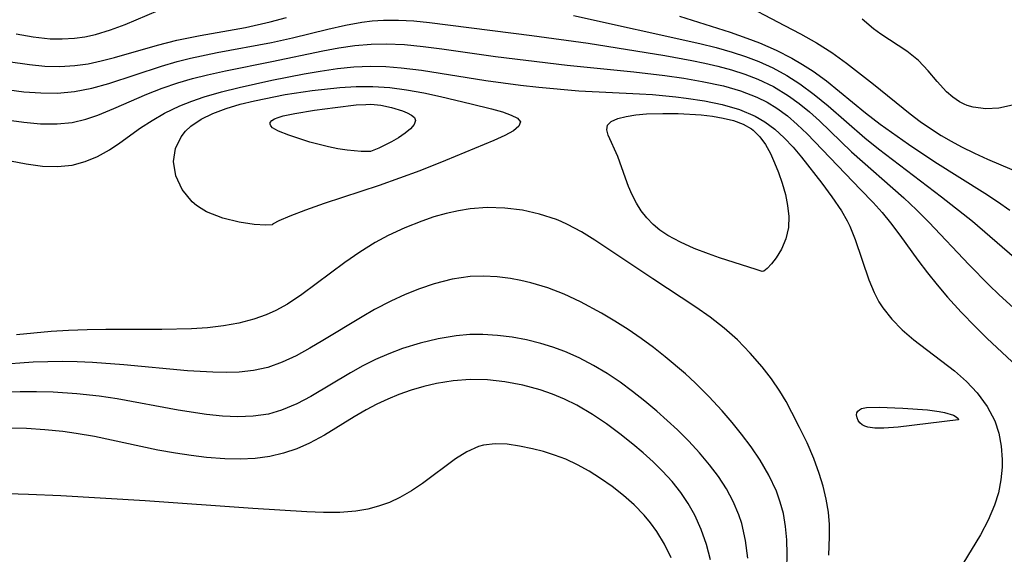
# Model space of a CAD drawing. Header units: metres. Extents: x 1073367 to 1082519, y 1569854 to 1574957.
# Tile 526 of 656: x 1078003 to 1078103, y 1573679 to 1573734. Entities that reach past the tile are written whole.
import ezdxf

# ---------------------------------------------------------------- set-up
doc = ezdxf.new("R2010")
doc.units = ezdxf.units.M
doc.layers.add('CGG_CurvaNivelLidar_v1', color=253, linetype='Continuous', lineweight=30)

msp = doc.modelspace()

# ---------------------------------------------------------------- linework, layer by layer
at = {"layer": 'CGG_CurvaNivelLidar_v1'}
for p, q in [((1078075.9607, 1573735.6264, 70.5), (1078080.7769, 1573733.1245, 70.5)), ((1078013.446, 1573733.2073, 70), (1078017.9323, 1573735.1384, 70)), ((1078028.2376, 1573733.4776, 69.5), (1078029.9226, 1573733.945, 69.5)), ((1078037.6024, 1573733.4682, 69), (1078038.6619, 1573733.5958, 69)), ((1078038.6619, 1573733.5958, 69), (1078039.804, 1573733.6663, 69)), ((1078039.804, 1573733.6663, 69), (1078041.3617, 1573733.6657, 69)), ((1078041.3617, 1573733.6657, 69), (1078042.9296, 1573733.5805, 69)), ((1078042.9296, 1573733.5805, 69), (1078044.5066, 1573733.4363, 69)), ((1078059.2176, 1573734.1315, 69.5), (1078072.1339, 1573731.2846, 69.5)), ((1078070.0479, 1573734.0712, 70), (1078075.2299, 1573732.4276, 70)), ((1078089.8746, 1573732.7888, 71), (1078088.7193, 1573733.7558, 71)), ((1078010.3985, 1573732.2127, 70), (1078011.9348, 1573732.662, 70)), ((1078011.9348, 1573732.662, 70), (1078013.446, 1573733.2073, 70)), ((1078021.0841, 1573732.1078, 69.5), (1078025.7214, 1573732.9311, 69.5)), ((1078025.7214, 1573732.9311, 69.5), (1078028.2376, 1573733.4776, 69.5)), ((1078030.524, 1573731.8555, 69), (1078034.1481, 1573732.7521, 69)), ((1078034.1481, 1573732.7521, 69), (1078035.9456, 1573733.1637, 69)), ((1078035.9456, 1573733.1637, 69), (1078037.6024, 1573733.4682, 69)), ((1078044.5066, 1573733.4363, 69), (1078054.9798, 1573732.1081, 69)), ((1078080.7769, 1573733.1245, 70.5), (1078082.4268, 1573732.2565, 70.5)), ((1078090.6178, 1573732.2444, 71), (1078089.8746, 1573732.7888, 71)), ((1078002.2848, 1573732.2568, 70), (1078004.0312, 1573731.9526, 70)), ((1078004.0312, 1573731.9526, 70), (1078005.7644, 1573731.7721, 70)), ((1078005.7644, 1573731.7721, 70), (1078007.013, 1573731.7418, 70)), ((1078007.013, 1573731.7418, 70), (1078008.2486, 1573731.8149, 70)), ((1078008.2486, 1573731.8149, 70), (1078009.3293, 1573731.9755, 70)), ((1078009.3293, 1573731.9755, 70), (1078010.3985, 1573732.2127, 70)), ((1078016.7491, 1573731.102, 69.5), (1078018.7026, 1573731.6091, 69.5)), ((1078018.7026, 1573731.6091, 69.5), (1078021.0841, 1573732.1078, 69.5)), ((1078028.3697, 1573731.3734, 69), (1078030.524, 1573731.8555, 69)), ((1078054.9798, 1573732.1081, 69), (1078060.7359, 1573731.3077, 69)), ((1078075.2299, 1573732.4276, 70), (1078076.9273, 1573731.8402, 70)), ((1078076.9273, 1573731.8402, 70), (1078078.2355, 1573731.3381, 70)), ((1078082.4268, 1573732.2565, 70.5), (1078084.0449, 1573731.3507, 70.5)), ((1078093.2615, 1573730.4822, 71), (1078090.6178, 1573732.2444, 71)), ((1078012.3298, 1573729.844, 69.5), (1078016.7491, 1573731.102, 69.5)), ((1078022.8227, 1573730.3477, 69), (1078028.3697, 1573731.3734, 69)), ((1078033.6122, 1573730.5284, 68.5), (1078035.246, 1573730.8372, 68.5)), ((1078035.246, 1573730.8372, 68.5), (1078036.8812, 1573731.0811, 68.5)), ((1078036.8812, 1573731.0811, 68.5), (1078038.5533, 1573731.227, 68.5)), ((1078038.5533, 1573731.227, 68.5), (1078040.0861, 1573731.2501, 68.5)), ((1078040.0861, 1573731.2501, 68.5), (1078041.973, 1573731.1626, 68.5)), ((1078041.973, 1573731.1626, 68.5), (1078043.8672, 1573730.9835, 68.5)), ((1078043.8672, 1573730.9835, 68.5), (1078045.7674, 1573730.7427, 68.5)), ((1078045.7674, 1573730.7427, 68.5), (1078051.2612, 1573729.9618, 68.5)), ((1078060.7359, 1573731.3077, 69), (1078068.5673, 1573730.0414, 69)), ((1078072.1339, 1573731.2846, 69.5), (1078073.8012, 1573730.8605, 69.5)), ((1078073.8012, 1573730.8605, 69.5), (1078075.4448, 1573730.3923, 69.5)), ((1078078.2355, 1573731.3381, 70), (1078079.91, 1573730.5993, 70)), ((1078079.91, 1573730.5993, 70), (1078081.5336, 1573729.7731, 70)), ((1078084.0449, 1573731.3507, 70.5), (1078085.6085, 1573730.3733, 70.5)), ((1078010.9922, 1573729.501, 69.5), (1078012.3298, 1573729.844, 69.5)), ((1078018.7438, 1573729.4449, 69), (1078020.1071, 1573729.7883, 69)), ((1078020.1071, 1573729.7883, 69), (1078022.8227, 1573730.3477, 69)), ((1078028.3978, 1573729.4421, 68.5), (1078033.6122, 1573730.5284, 68.5)), ((1078051.2612, 1573729.9618, 68.5), (1078054.352, 1573729.5702, 68.5)), ((1078054.352, 1573729.5702, 68.5), (1078058.5774, 1573729.0833, 68.5)), ((1078068.5673, 1573730.0414, 69), (1078071.298, 1573729.55, 69)), ((1078071.298, 1573729.55, 69), (1078072.6465, 1573729.271, 69)), ((1078075.4448, 1573730.3923, 69.5), (1078076.8103, 1573729.9494, 69.5)), ((1078076.8103, 1573729.9494, 69.5), (1078078.1453, 1573729.4451, 69.5)), ((1078081.5336, 1573729.7731, 70), (1078082.6327, 1573729.1463, 70)), ((1078085.6085, 1573730.3733, 70.5), (1078087.1266, 1573729.285, 70.5)), ((1078094.4503, 1573729.541, 71), (1078093.2615, 1573730.4822, 71)), ((1078095.4584, 1573728.4901, 71), (1078094.4503, 1573729.541, 71)), ((1078001.4791, 1573729.4316, 69.5), (1078003.6631, 1573729.1214, 69.5)), ((1078003.6631, 1573729.1214, 69.5), (1078005.2225, 1573728.9825, 69.5)), ((1078005.2225, 1573728.9825, 69.5), (1078006.7714, 1573728.9405, 69.5)), ((1078006.7714, 1573728.9405, 69.5), (1078008.3066, 1573729.0231, 69.5)), ((1078008.3066, 1573729.0231, 69.5), (1078009.6531, 1573729.2171, 69.5)), ((1078009.6531, 1573729.2171, 69.5), (1078010.9922, 1573729.501, 69.5)), ((1078011.7662, 1573727.1896, 69), (1078017.1459, 1573728.9765, 69)), ((1078017.1459, 1573728.9765, 69), (1078018.7438, 1573729.4449, 69)), ((1078023.6864, 1573728.5027, 68.5), (1078028.3978, 1573729.4421, 68.5)), ((1078033.3654, 1573728.4535, 68), (1078035.1152, 1573728.7107, 68)), ((1078035.1152, 1573728.7107, 68), (1078036.798, 1573728.8897, 68)), ((1078036.798, 1573728.8897, 68), (1078038.4819, 1573728.97, 68)), ((1078038.4819, 1573728.97, 68), (1078040.0474, 1573728.9344, 68)), ((1078040.0474, 1573728.9344, 68), (1078041.6151, 1573728.8102, 68)), ((1078041.6151, 1573728.8102, 68), (1078043.7056, 1573728.5479, 68)), ((1078043.7056, 1573728.5479, 68), (1078050.2803, 1573727.4919, 68)), ((1078058.5774, 1573729.0833, 68.5), (1078065.3963, 1573728.3709, 68.5)), ((1078072.6465, 1573729.271, 69), (1078073.9851, 1573728.9586, 69)), ((1078073.9851, 1573728.9586, 69), (1078075.3791, 1573728.5856, 69)), ((1078075.3791, 1573728.5856, 69), (1078076.7433, 1573728.1545, 69)), ((1078078.1453, 1573729.4451, 69.5), (1078079.6011, 1573728.7846, 69.5)), ((1078079.6011, 1573728.7846, 69.5), (1078081.0051, 1573728.0263, 69.5)), ((1078082.6327, 1573729.1463, 70), (1078083.6972, 1573728.469, 70)), ((1078087.1266, 1573729.285, 70.5), (1078089.8802, 1573727.1394, 70.5)), ((1078018.8048, 1573727.2602, 68.5), (1078020.3179, 1573727.7053, 68.5)), ((1078020.3179, 1573727.7053, 68.5), (1078021.855, 1573728.095, 68.5)), ((1078021.855, 1573728.095, 68.5), (1078023.6864, 1573728.5027, 68.5)), ((1078025.0673, 1573726.8031, 68), (1078028.427, 1573727.5316, 68)), ((1078028.427, 1573727.5316, 68), (1078031.718, 1573728.1697, 68)), ((1078031.718, 1573728.1697, 68), (1078033.3654, 1573728.4535, 68)), ((1078065.3963, 1573728.3709, 68.5), (1078068.5662, 1573728.0033, 68.5)), ((1078068.5662, 1573728.0033, 68.5), (1078070.4878, 1573727.7329, 68.5)), ((1078070.4878, 1573727.7329, 68.5), (1078072.3825, 1573727.4129, 68.5)), ((1078076.7433, 1573728.1545, 69), (1078078.0689, 1573727.6464, 69)), ((1078078.0689, 1573727.6464, 69), (1078079.6677, 1573726.8737, 69)), ((1078081.0051, 1573728.0263, 69.5), (1078082.3524, 1573727.1726, 69.5)), ((1078083.6972, 1573728.469, 70), (1078085.0709, 1573727.4681, 70)), ((1078096.3843, 1573727.3898, 71), (1078095.4584, 1573728.4901, 71)), ((1078001.3448, 1573726.567, 69), (1078003.0874, 1573726.3573, 69)), ((1078008.2546, 1573726.3642, 69), (1078010.019, 1573726.7029, 69)), ((1078010.019, 1573726.7029, 69), (1078011.7662, 1573727.1896, 69)), ((1078015.6491, 1573726.0951, 68.5), (1078017.2094, 1573726.7075, 68.5)), ((1078017.2094, 1573726.7075, 68.5), (1078018.8048, 1573727.2602, 68.5)), ((1078023.2683, 1573726.3421, 68), (1078025.0673, 1573726.8031, 68)), ((1078032.5399, 1573726.4791, 67.5), (1078035.348, 1573726.7795, 67.5)), ((1078035.348, 1573726.7795, 67.5), (1078037.0442, 1573726.8867, 67.5)), ((1078037.0442, 1573726.8867, 67.5), (1078038.7353, 1573726.9013, 67.5)), ((1078038.7353, 1573726.9013, 67.5), (1078040.4659, 1573726.7878, 67.5)), ((1078040.4659, 1573726.7878, 67.5), (1078042.1821, 1573726.5642, 67.5)), ((1078042.1821, 1573726.5642, 67.5), (1078043.9302, 1573726.2484, 67.5)), ((1078050.2803, 1573727.4919, 68), (1078053.8287, 1573727.0182, 68)), ((1078053.8287, 1573727.0182, 68), (1078055.6986, 1573726.8074, 68)), ((1078055.6986, 1573726.8074, 68), (1078059.7774, 1573726.4526, 68)), ((1078072.3825, 1573727.4129, 68.5), (1078074.5382, 1573726.9514, 68.5)), ((1078074.5382, 1573726.9514, 68.5), (1078076.2839, 1573726.4496, 68.5)), ((1078079.6677, 1573726.8737, 69), (1078081.1817, 1573725.9524, 69)), ((1078082.3524, 1573727.1726, 69.5), (1078083.824, 1573726.0827, 69.5)), ((1078085.0709, 1573727.4681, 70), (1078089.045, 1573724.1982, 70)), ((1078089.8802, 1573727.1394, 70.5), (1078093.627, 1573724.0847, 70.5)), ((1078097.3373, 1573726.3481, 71), (1078096.3843, 1573727.3898, 71)), ((1078003.0874, 1573726.3573, 69), (1078004.8185, 1573726.2345, 69)), ((1078004.8185, 1573726.2345, 69), (1078006.5335, 1573726.2239, 69)), ((1078006.5335, 1573726.2239, 69), (1078008.2546, 1573726.3642, 69)), ((1078012.2725, 1573724.6463, 68.5), (1078015.6491, 1573726.0951, 68.5)), ((1078020.2509, 1573725.3887, 68), (1078021.5047, 1573725.8182, 68)), ((1078021.5047, 1573725.8182, 68), (1078023.2683, 1573726.3421, 68)), ((1078026.6487, 1573725.4374, 67.5), (1078029.7899, 1573726.0594, 67.5)), ((1078029.7899, 1573726.0594, 67.5), (1078032.5399, 1573726.4791, 67.5)), ((1078043.9302, 1573726.2484, 67.5), (1078045.6439, 1573725.8798, 67.5)), ((1078045.6439, 1573725.8798, 67.5), (1078048.78, 1573725.1318, 67.5)), ((1078059.7774, 1573726.4526, 68), (1078065.978, 1573726.1422, 68)), ((1078065.978, 1573726.1422, 68), (1078067.2986, 1573726.056, 68)), ((1078067.2986, 1573726.056, 68), (1078069.6754, 1573725.84, 68)), ((1078069.6754, 1573725.84, 68), (1078070.7306, 1573725.7149, 68)), ((1078070.7306, 1573725.7149, 68), (1078072.6052, 1573725.4362, 68)), ((1078076.2839, 1573726.4496, 68.5), (1078077.9538, 1573725.8017, 68.5)), ((1078077.9538, 1573725.8017, 68.5), (1078078.9952, 1573725.2788, 68.5)), ((1078081.1817, 1573725.9524, 69), (1078082.2765, 1573725.1527, 69)), ((1078083.824, 1573726.0827, 69.5), (1078085.2413, 1573724.9086, 69.5)), ((1078097.9627, 1573725.7998, 71), (1078097.3373, 1573726.3481, 71)), ((1078098.6437, 1573725.3356, 71), (1078097.9627, 1573725.7998, 71)), ((1078010.6299, 1573723.9776, 68.5), (1078012.2725, 1573724.6463, 68.5)), ((1078017.4526, 1573724.1511, 68), (1078019.0301, 1573724.9051, 68)), ((1078019.0301, 1573724.9051, 68), (1078020.2509, 1573725.3887, 68)), ((1078022.4021, 1573724.1442, 67.5), (1078023.7391, 1573724.6419, 67.5)), ((1078023.7391, 1573724.6419, 67.5), (1078025.1628, 1573725.0683, 67.5)), ((1078025.1628, 1573725.0683, 67.5), (1078026.6487, 1573725.4374, 67.5)), ((1078032.7844, 1573724.468, 67), (1078034.8982, 1573724.7605, 67)), ((1078034.8982, 1573724.7605, 67), (1078037.0111, 1573725.0005, 67)), ((1078037.0111, 1573725.0005, 67), (1078038.0307, 1573725.0679, 67)), ((1078038.0307, 1573725.0679, 67), (1078038.5341, 1573725.0703, 67)), ((1078038.5341, 1573725.0703, 67), (1078039.5499, 1573724.9826, 67)), ((1078039.5499, 1573724.9826, 67), (1078040.6488, 1573724.7607, 67)), ((1078040.6488, 1573724.7607, 67), (1078041.7648, 1573724.4036, 67)), ((1078048.78, 1573725.1318, 67.5), (1078050.8659, 1573724.6073, 67.5)), ((1078050.8659, 1573724.6073, 67.5), (1078051.9632, 1573724.2944, 67.5)), ((1078072.6052, 1573725.4362, 68), (1078074.4245, 1573725.0628, 68)), ((1078074.4245, 1573725.0628, 68), (1078076.1649, 1573724.5532, 68)), ((1078076.1649, 1573724.5532, 68), (1078077.7767, 1573723.8659, 68)), ((1078078.9952, 1573725.2788, 68.5), (1078079.9895, 1573724.6756, 68.5)), ((1078079.9895, 1573724.6756, 68.5), (1078081.0674, 1573723.89, 68.5)), ((1078082.2765, 1573725.1527, 69), (1078083.3267, 1573724.2858, 69)), ((1078085.2413, 1573724.9086, 69.5), (1078088.9833, 1573721.6507, 69.5)), ((1078099.1276, 1573725.0858, 71), (1078098.6437, 1573725.3356, 71)), ((1078099.4383, 1573724.9569, 71), (1078099.1276, 1573725.0858, 71)), ((1078100.0384, 1573724.7706, 71), (1078099.4383, 1573724.9569, 71)), ((1078101.3274, 1573724.6003, 71), (1078100.0384, 1573724.7706, 71)), ((1078102.678, 1573724.6779, 71), (1078101.3274, 1573724.6003, 71)), ((1078104.0517, 1573724.9772, 71), (1078102.678, 1573724.6779, 71)), ((1078008.029, 1573723.2198, 68.5), (1078009.4145, 1573723.5537, 68.5)), ((1078009.4145, 1573723.5537, 68.5), (1078010.6299, 1573723.9776, 68.5)), ((1078016.1915, 1573723.4337, 68), (1078017.4526, 1573724.1511, 68)), ((1078020.1322, 1573722.8464, 67.5), (1078021.1849, 1573723.555, 67.5)), ((1078021.1849, 1573723.555, 67.5), (1078022.4021, 1573724.1442, 67.5)), ((1078028.4112, 1573723.4217, 67), (1078028.696, 1573723.59, 67)), ((1078028.696, 1573723.59, 67), (1078029.0469, 1573723.7295, 67)), ((1078029.0469, 1573723.7295, 67), (1078029.5578, 1573723.8806, 67)), ((1078029.5578, 1573723.8806, 67), (1078030.7589, 1573724.139, 67)), ((1078030.7589, 1573724.139, 67), (1078032.7844, 1573724.468, 67)), ((1078041.7648, 1573724.4036, 67), (1078042.2511, 1573724.1925, 67)), ((1078042.2511, 1573724.1925, 67), (1078042.6632, 1573723.9621, 67)), ((1078042.6632, 1573723.9621, 67), (1078042.9719, 1573723.7116, 67)), ((1078042.9719, 1573723.7116, 67), (1078043.1025, 1573723.4146, 67)), ((1078051.9632, 1573724.2944, 67.5), (1078052.8682, 1573723.976, 67.5)), ((1078052.8682, 1573723.976, 67.5), (1078053.5131, 1573723.6427, 67.5)), ((1078053.5131, 1573723.6427, 67.5), (1078053.8112, 1573723.2831, 67.5)), ((1078063.089, 1573723.327, 67.5), (1078063.7491, 1573723.6165, 67.5)), ((1078063.7491, 1573723.6165, 67.5), (1078064.6043, 1573723.8295, 67.5)), ((1078064.6043, 1573723.8295, 67.5), (1078065.5988, 1573723.9823, 67.5)), ((1078065.5988, 1573723.9823, 67.5), (1078066.6905, 1573724.0842, 67.5)), ((1078066.6905, 1573724.0842, 67.5), (1078068.3485, 1573724.1468, 67.5)), ((1078068.3485, 1573724.1468, 67.5), (1078069.9277, 1573724.1273, 67.5)), ((1078069.9277, 1573724.1273, 67.5), (1078072.2657, 1573723.9847, 67.5)), ((1078072.2657, 1573723.9847, 67.5), (1078073.4121, 1573723.8538, 67.5)), ((1078073.4121, 1573723.8538, 67.5), (1078074.5227, 1573723.6688, 67.5)), ((1078074.5227, 1573723.6688, 67.5), (1078075.5782, 1573723.4115, 67.5)), ((1078077.7767, 1573723.8659, 68), (1078078.7573, 1573723.2943, 68)), ((1078081.0674, 1573723.89, 68.5), (1078082.0879, 1573723.02, 68.5)), ((1078083.3267, 1573724.2858, 69), (1078084.3424, 1573723.3688, 69)), ((1078089.045, 1573724.1982, 70), (1078090.5378, 1573723.0457, 70)), ((1078093.627, 1573724.0847, 70.5), (1078094.6509, 1573723.3202, 70.5)), ((1078001.3268, 1573723.4841, 68.5), (1078003.0789, 1573723.236, 68.5)), ((1078003.0789, 1573723.236, 68.5), (1078004.8012, 1573723.0802, 68.5)), ((1078004.8012, 1573723.0802, 68.5), (1078006.4868, 1573723.0618, 68.5)), ((1078006.4868, 1573723.0618, 68.5), (1078008.029, 1573723.2198, 68.5)), ((1078012.8875, 1573721.1392, 68), (1078014.9914, 1573722.6549, 68)), ((1078014.9914, 1573722.6549, 68), (1078016.1915, 1573723.4337, 68)), ((1078019.5848, 1573722.3284, 67.5), (1078020.1322, 1573722.8464, 67.5)), ((1078028.2312, 1573723.0457, 67), (1078028.2499, 1573723.2293, 67)), ((1078028.3158, 1573722.8563, 67), (1078028.2312, 1573723.0457, 67)), ((1078028.2499, 1573723.2293, 67), (1078028.4112, 1573723.4217, 67)), ((1078028.4804, 1573722.684, 67), (1078028.3158, 1573722.8563, 67)), ((1078028.7141, 1573722.5229, 67), (1078028.4804, 1573722.684, 67)), ((1078029.0966, 1573722.3337, 67), (1078028.7141, 1573722.5229, 67)), ((1078042.5803, 1573722.5805, 67), (1078042.019, 1573722.1146, 67)), ((1078042.9638, 1573723.0231, 67), (1078042.5803, 1573722.5805, 67)), ((1078043.1025, 1573723.4146, 67), (1078042.9638, 1573723.0231, 67)), ((1078053.6591, 1573722.8485, 67.5), (1078053.0885, 1573722.379, 67.5)), ((1078053.8112, 1573723.2831, 67.5), (1078053.6591, 1573722.8485, 67.5)), ((1078062.6267, 1573722.4702, 67.5), (1078062.6978, 1573722.9366, 67.5)), ((1078062.6978, 1573722.9366, 67.5), (1078063.089, 1573723.327, 67.5)), ((1078075.5782, 1573723.4115, 67.5), (1078076.5542, 1573723.0556, 67.5)), ((1078076.5542, 1573723.0556, 67.5), (1078077.4192, 1573722.5651, 67.5)), ((1078077.4192, 1573722.5651, 67.5), (1078077.5827, 1573722.4412, 67.5)), ((1078078.7573, 1573723.2943, 68), (1078079.7983, 1573722.5209, 68)), ((1078079.7983, 1573722.5209, 68), (1078080.7548, 1573721.6447, 68)), ((1078082.0879, 1573723.02, 68.5), (1078083.095, 1573722.0515, 68.5)), ((1078084.3424, 1573723.3688, 69), (1078087.625, 1573720.2314, 69)), ((1078090.5378, 1573723.0457, 70), (1078093.4353, 1573720.9907, 70)), ((1078094.6509, 1573723.3202, 70.5), (1078095.7057, 1573722.5924, 70.5)), ((1078095.7057, 1573722.5924, 70.5), (1078096.7876, 1573721.9011, 70.5)), ((1078018.5782, 1573720.5692, 67.5), (1078019.1406, 1573721.7521, 67.5)), ((1078019.1406, 1573721.7521, 67.5), (1078019.5848, 1573722.3284, 67.5)), ((1078030.1356, 1573721.9335, 67), (1078029.0966, 1573722.3337, 67)), ((1078031.4634, 1573721.4709, 67), (1078030.1356, 1573721.9335, 67)), ((1078041.3457, 1573721.6531, 67), (1078040.6243, 1573721.2223, 67)), ((1078042.019, 1573722.1146, 67), (1078041.3457, 1573721.6531, 67)), ((1078052.2033, 1573721.8848, 67.5), (1078051.0849, 1573721.3739, 67.5)), ((1078053.0885, 1573722.379, 67.5), (1078052.2033, 1573721.8848, 67.5)), ((1078062.7708, 1573721.9095, 67.5), (1078062.6267, 1573722.4702, 67.5)), ((1078063.7609, 1573719.75, 67.5), (1078062.7708, 1573721.9095, 67.5)), ((1078077.5827, 1573722.4412, 67.5), (1078078.2684, 1573721.7607, 67.5)), ((1078078.2684, 1573721.7607, 67.5), (1078078.8427, 1573720.9513, 67.5)), ((1078080.7548, 1573721.6447, 68), (1078081.6488, 1573720.6897, 68)), ((1078083.095, 1573722.0515, 68.5), (1078088.5574, 1573716.3786, 68.5)), ((1078088.9833, 1573721.6507, 69.5), (1078090.3885, 1573720.5186, 69.5)), ((1078096.7876, 1573721.9011, 70.5), (1078097.8123, 1573721.2943, 70.5)), ((1078011.8341, 1573720.4318, 68), (1078012.8875, 1573721.1392, 68)), ((1078018.3766, 1573719.2271, 67.5), (1078018.5782, 1573720.5692, 67.5)), ((1078032.2898, 1573721.2184, 67), (1078031.4634, 1573721.4709, 67)), ((1078034.187, 1573720.7286, 67), (1078032.2898, 1573721.2184, 67)), ((1078035.1652, 1573720.5268, 67), (1078034.187, 1573720.7286, 67)), ((1078036.1026, 1573720.3749, 67), (1078035.1652, 1573720.5268, 67)), ((1078039.3481, 1573720.5768, 67), (1078038.5, 1573720.2371, 67)), ((1078040.6243, 1573721.2223, 67), (1078039.3481, 1573720.5768, 67)), ((1078051.0849, 1573721.3739, 67.5), (1078046.1523, 1573719.3343, 67.5)), ((1078078.8427, 1573720.9513, 67.5), (1078079.336, 1573720.0501, 67.5)), ((1078081.6488, 1573720.6897, 68), (1078082.4976, 1573719.6814, 68)), ((1078090.3885, 1573720.5186, 69.5), (1078096.8305, 1573715.6215, 69.5)), ((1078093.4353, 1573720.9907, 70), (1078096.1434, 1573719.1927, 70)), ((1078097.8123, 1573721.2943, 70.5), (1078098.8582, 1573720.7242, 70.5)), ((1078098.8582, 1573720.7242, 70.5), (1078100.181, 1573720.0729, 70.5)), ((1078009.3329, 1573719.2139, 68), (1078010.6101, 1573719.7495, 68)), ((1078010.6101, 1573719.7495, 68), (1078011.8341, 1573720.4318, 68)), ((1078037.5533, 1573720.2375, 67), (1078036.1026, 1573720.3749, 67)), ((1078038.5, 1573720.2371, 67), (1078037.5533, 1573720.2375, 67)), ((1078064.5394, 1573717.5123, 67.5), (1078063.7609, 1573719.75, 67.5)), ((1078079.336, 1573720.0501, 67.5), (1078079.773, 1573719.0879, 67.5)), ((1078082.4976, 1573719.6814, 68), (1078084.5856, 1573717.0229, 68)), ((1078087.625, 1573720.2314, 69), (1078092.958, 1573715.5142, 69)), ((1078100.181, 1573720.0729, 70.5), (1078101.5264, 1573719.4668, 70.5)), ((1078001.7278, 1573719.2856, 68), (1078003.3098, 1573718.9758, 68)), ((1078003.3098, 1573718.9758, 68), (1078004.973, 1573718.7606, 68)), ((1078004.973, 1573718.7606, 68), (1078006.5121, 1573718.7097, 68)), ((1078006.5121, 1573718.7097, 68), (1078008.0047, 1573718.8597, 68)), ((1078008.0047, 1573718.8597, 68), (1078009.3329, 1573719.2139, 68)), ((1078018.6092, 1573717.7748, 67.5), (1078018.3766, 1573719.2271, 67.5)), ((1078046.1523, 1573719.3343, 67.5), (1078043.5164, 1573718.2909, 67.5)), ((1078079.773, 1573719.0879, 67.5), (1078080.174, 1573718.0914, 67.5)), ((1078096.1434, 1573719.1927, 70), (1078101.2412, 1573715.9968, 70)), ((1078101.5264, 1573719.4668, 70.5), (1078104.013, 1573718.4133, 70.5)), ((1078019.25, 1573716.3579, 67.5), (1078018.6092, 1573717.7748, 67.5)), ((1078043.5164, 1573718.2909, 67.5), (1078039.3621, 1573716.7881, 67.5)), ((1078064.8594, 1573716.6639, 67.5), (1078064.5394, 1573717.5123, 67.5)), ((1078080.174, 1573718.0914, 67.5), (1078080.5444, 1573717.034, 67.5)), ((1078039.3621, 1573716.7881, 67.5), (1078033.7725, 1573714.9259, 67.5)), ((1078065.2276, 1573715.817, 67.5), (1078064.8594, 1573716.6639, 67.5)), ((1078080.5444, 1573717.034, 67.5), (1078080.8645, 1573715.8665, 67.5)), ((1078084.5856, 1573717.0229, 68), (1078085.6287, 1573715.6302, 68)), ((1078020.2709, 1573715.1166, 67.5), (1078019.25, 1573716.3579, 67.5)), ((1078065.6523, 1573714.9875, 67.5), (1078065.2276, 1573715.817, 67.5)), ((1078080.8645, 1573715.8665, 67.5), (1078081.098, 1573714.7488, 67.5)), ((1078085.6287, 1573715.6302, 68), (1078086.5883, 1573714.1985, 68)), ((1078088.5574, 1573716.3786, 68.5), (1078089.8352, 1573715.0318, 68.5)), ((1078092.958, 1573715.5142, 69), (1078094.2666, 1573714.3005, 69)), ((1078096.8305, 1573715.6215, 69.5), (1078099.9669, 1573713.1541, 69.5)), ((1078101.2412, 1573715.9968, 70), (1078102.5229, 1573715.1449, 70)), ((1078020.7283, 1573714.7349, 67.5), (1078020.2709, 1573715.1166, 67.5)), ((1078021.1866, 1573714.4214, 67.5), (1078020.7283, 1573714.7349, 67.5)), ((1078033.7725, 1573714.9259, 67.5), (1078031.8413, 1573714.2485, 67.5)), ((1078050.405, 1573714.5237, 68), (1078048.6628, 1573714.3877, 68)), ((1078052.214, 1573714.4732, 68), (1078050.405, 1573714.5237, 68)), ((1078054.0072, 1573714.2461, 68), (1078052.214, 1573714.4732, 68)), ((1078066.1462, 1573714.1926, 67.5), (1078065.6523, 1573714.9875, 67.5)), ((1078081.098, 1573714.7488, 67.5), (1078081.22, 1573713.6177, 67.5)), ((1078089.8352, 1573715.0318, 68.5), (1078090.7468, 1573714.0161, 68.5)), ((1078102.5229, 1573715.1449, 70), (1078103.7861, 1573714.2604, 70)), ((1078021.7547, 1573714.1021, 67.5), (1078021.1866, 1573714.4214, 67.5)), ((1078023.3966, 1573713.4477, 67.5), (1078021.7547, 1573714.1021, 67.5)), ((1078025.0831, 1573713.0284, 67.5), (1078023.3966, 1573713.4477, 67.5)), ((1078030.2541, 1573713.6495, 67.5), (1078029.1151, 1573713.1753, 67.5)), ((1078031.8413, 1573714.2485, 67.5), (1078030.2541, 1573713.6495, 67.5)), ((1078044.9662, 1573713.564, 68), (1078043.7204, 1573713.1511, 68)), ((1078046.2238, 1573713.9133, 68), (1078044.9662, 1573713.564, 68)), ((1078047.4892, 1573714.1952, 68), (1078046.2238, 1573713.9133, 68)), ((1078048.6628, 1573714.3877, 68), (1078047.4892, 1573714.1952, 68)), ((1078055.7688, 1573713.8538, 68), (1078054.0072, 1573714.2461, 68)), ((1078057.4804, 1573713.2927, 68), (1078055.7688, 1573713.8538, 68)), ((1078066.7042, 1573713.4693, 67.5), (1078066.1462, 1573714.1926, 67.5)), ((1078067.3573, 1573712.7915, 67.5), (1078066.7042, 1573713.4693, 67.5)), ((1078081.22, 1573713.6177, 67.5), (1078081.1746, 1573712.4944, 67.5)), ((1078086.5883, 1573714.1985, 68), (1078087.1673, 1573713.1842, 68)), ((1078090.7468, 1573714.0161, 68.5), (1078091.6184, 1573712.969, 68.5)), ((1078094.2666, 1573714.3005, 69), (1078095.532, 1573713.0474, 69)), ((1078026.6172, 1573712.7987, 67.5), (1078025.0831, 1573713.0284, 67.5)), ((1078027.8034, 1573712.7178, 67.5), (1078026.6172, 1573712.7987, 67.5)), ((1078028.4437, 1573712.7518, 67.5), (1078027.8034, 1573712.7178, 67.5)), ((1078028.5, 1573712.796, 67.5), (1078028.4437, 1573712.7518, 67.5)), ((1078028.5338, 1573712.873, 67.5), (1078028.4873, 1573712.8253, 67.5)), ((1078028.4873, 1573712.8253, 67.5), (1078028.5, 1573712.796, 67.5)), ((1078029.1151, 1573713.1753, 67.5), (1078028.5338, 1573712.873, 67.5)), ((1078041.9911, 1573712.4654, 68), (1078040.3016, 1573711.6683, 68)), ((1078043.7204, 1573713.1511, 68), (1078041.9911, 1573712.4654, 68)), ((1078057.9596, 1573713.098, 68), (1078057.4804, 1573713.2927, 68)), ((1078058.6215, 1573712.7969, 68), (1078057.9596, 1573713.098, 68)), ((1078060.0349, 1573712.0466, 68), (1078058.6215, 1573712.7969, 68)), ((1078068.0506, 1573712.2299, 67.5), (1078067.3573, 1573712.7915, 67.5)), ((1078081.1746, 1573712.4944, 67.5), (1078080.9123, 1573711.3438, 67.5)), ((1078087.1673, 1573713.1842, 68), (1078087.4407, 1573712.6337, 68)), ((1078087.4407, 1573712.6337, 68), (1078088.0054, 1573711.2799, 68)), ((1078091.6184, 1573712.969, 68.5), (1078092.5657, 1573711.717, 68.5)), ((1078095.532, 1573713.0474, 69), (1078099.6482, 1573708.6645, 69)), ((1078099.9669, 1573713.1541, 69.5), (1078105.7667, 1573708.1329, 69.5)), ((1078040.3016, 1573711.6683, 68), (1078038.9729, 1573710.9462, 68)), ((1078061.4215, 1573711.202, 68), (1078060.0349, 1573712.0466, 68)), ((1078068.8603, 1573711.6904, 67.5), (1078068.0506, 1573712.2299, 67.5)), ((1078070.1546, 1573710.9863, 67.5), (1078068.8603, 1573711.6904, 67.5)), ((1078092.5657, 1573711.717, 68.5), (1078094.4048, 1573709.1509, 68.5)), ((1078038.9729, 1573710.9462, 68), (1078037.3949, 1573709.9716, 68)), ((1078067.3141, 1573707.2374, 68), (1078061.4215, 1573711.202, 68)), ((1078071.5631, 1573710.3518, 67.5), (1078070.1546, 1573710.9863, 67.5)), ((1078080.9123, 1573711.3438, 67.5), (1078080.4781, 1573710.2883, 67.5)), ((1078088.0054, 1573711.2799, 68), (1078089.3986, 1573707.155, 68)), ((1078037.3949, 1573709.9716, 68), (1078035.8665, 1573708.9228, 68)), ((1078073.0119, 1573709.7883, 67.5), (1078071.5631, 1573710.3518, 67.5)), ((1078074.1359, 1573709.3944, 67.5), (1078073.0119, 1573709.7883, 67.5)), ((1078080.4781, 1573710.2883, 67.5), (1078079.9403, 1573709.3843, 67.5)), ((1078035.8665, 1573708.9228, 68), (1078031.49, 1573705.6387, 68)), ((1078077.8935, 1573708.207, 67.5), (1078074.1359, 1573709.3944, 67.5)), ((1078079.4537, 1573708.7651, 67.5), (1078079.0099, 1573708.3129, 67.5)), ((1078079.9403, 1573709.3843, 67.5), (1078079.4537, 1573708.7651, 67.5)), ((1078094.4048, 1573709.1509, 68.5), (1078095.3726, 1573707.8755, 68.5)), ((1078099.6482, 1573708.6645, 69), (1078101.6456, 1573706.646, 69)), ((1078048.6842, 1573707.4753, 68.5), (1078046.824, 1573707.2007, 68.5)), ((1078050.0482, 1573707.5243, 68.5), (1078048.6842, 1573707.4753, 68.5)), ((1078051.4159, 1573707.4557, 68.5), (1078050.0482, 1573707.5243, 68.5)), ((1078052.7825, 1573707.2837, 68.5), (1078051.4159, 1573707.4557, 68.5)), ((1078078.5, 1573707.9894, 67.5), (1078077.8935, 1573708.207, 67.5)), ((1078078.6726, 1573708.0464, 67.5), (1078078.5, 1573707.9894, 67.5)), ((1078079.0099, 1573708.3129, 67.5), (1078078.6726, 1573708.0464, 67.5)), ((1078095.3726, 1573707.8755, 68.5), (1078096.3823, 1573706.6217, 68.5)), ((1078044.9834, 1573706.7272, 68.5), (1078043.4947, 1573706.2228, 68.5)), ((1078046.824, 1573707.2007, 68.5), (1078044.9834, 1573706.7272, 68.5)), ((1078053.8337, 1573707.0866, 68.5), (1078052.7825, 1573707.2837, 68.5)), ((1078054.8795, 1573706.8387, 68.5), (1078053.8337, 1573707.0866, 68.5)), ((1078056.5889, 1573706.3261, 68.5), (1078054.8795, 1573706.8387, 68.5)), ((1078071.721, 1573704.3486, 68), (1078067.3141, 1573707.2374, 68)), ((1078089.3986, 1573707.155, 68), (1078089.9305, 1573705.8501, 68)), ((1078096.3823, 1573706.6217, 68.5), (1078097.4307, 1573705.3909, 68.5)), ((1078101.6456, 1573706.646, 69), (1078102.7138, 1573705.6209, 69)), ((1078031.49, 1573705.6387, 68), (1078030.013, 1573704.6559, 68)), ((1078042.0243, 1573705.6326, 68.5), (1078040.5755, 1573704.9689, 68.5)), ((1078043.4947, 1573706.2228, 68.5), (1078042.0243, 1573705.6326, 68.5)), ((1078058.2658, 1573705.6842, 68.5), (1078056.5889, 1573706.3261, 68.5)), ((1078059.9287, 1573704.901, 68.5), (1078058.2658, 1573705.6842, 68.5)), ((1078089.9305, 1573705.8501, 68), (1078090.4252, 1573704.8914, 68)), ((1078102.7138, 1573705.6209, 69), (1078104.9029, 1573703.6187, 69)), ((1078030.013, 1573704.6559, 68), (1078028.8269, 1573703.9994, 68)), ((1078040.5755, 1573704.9689, 68.5), (1078038.8987, 1573704.1008, 68.5)), ((1078062.0834, 1573703.7319, 68.5), (1078059.9287, 1573704.901, 68.5)), ((1078090.4252, 1573704.8914, 68), (1078090.8074, 1573704.291, 68)), ((1078097.4307, 1573705.3909, 68.5), (1078098.8325, 1573703.8465, 68.5)), ((1078027.8495, 1573703.5567, 68), (1078026.583, 1573703.1146, 68)), ((1078028.8269, 1573703.9994, 68), (1078027.8495, 1573703.5567, 68)), ((1078038.8987, 1573704.1008, 68.5), (1078037.6435, 1573703.3808, 68.5)), ((1078063.4573, 1573702.9166, 68.5), (1078062.0834, 1573703.7319, 68.5)), ((1078073.1773, 1573703.3233, 68), (1078071.721, 1573704.3486, 68)), ((1078090.8074, 1573704.291, 68), (1078091.7291, 1573703.1326, 68)), ((1078098.8325, 1573703.8465, 68.5), (1078100.2932, 1573702.3464, 68.5)), ((1078023.4655, 1573702.4424, 68), (1078021.8497, 1573702.2502, 68)), ((1078025.047, 1573702.724, 68), (1078023.4655, 1573702.4424, 68)), ((1078026.583, 1573703.1146, 68), (1078025.047, 1573702.724, 68)), ((1078037.6435, 1573703.3808, 68.5), (1078033.6321, 1573700.9389, 68.5)), ((1078064.8122, 1573702.0586, 68.5), (1078063.4573, 1573702.9166, 68.5)), ((1078074.6156, 1573702.2044, 68), (1078073.1773, 1573703.3233, 68)), ((1078091.7291, 1573703.1326, 68), (1078092.7985, 1573702.0515, 68)), ((1078005.875, 1573701.862, 68), (1078002.3383, 1573701.521, 68)), ((1078007.6444, 1573701.9819, 68), (1078005.875, 1573701.862, 68)), ((1078009.5358, 1573702.0557, 68), (1078007.6444, 1573701.9819, 68)), ((1078011.4525, 1573702.084, 68), (1078009.5358, 1573702.0557, 68)), ((1078017.1748, 1573702.0697, 68), (1078011.4525, 1573702.084, 68)), ((1078020.2084, 1573702.1338, 68), (1078017.1748, 1573702.0697, 68)), ((1078021.8497, 1573702.2502, 68), (1078020.2084, 1573702.1338, 68)), ((1078047.2275, 1573701.4287, 69), (1078045.3866, 1573701.1262, 69)), ((1078048.6446, 1573701.5485, 69), (1078047.2275, 1573701.4287, 69)), ((1078049.9693, 1573701.5611, 69), (1078048.6446, 1573701.5485, 69)), ((1078051.4636, 1573701.4717, 69), (1078049.9693, 1573701.5611, 69)), ((1078052.9542, 1573701.2855, 69), (1078051.4636, 1573701.4717, 69)), ((1078066.1421, 1573701.1552, 68.5), (1078064.8122, 1573702.0586, 68.5)), ((1078075.97, 1573701.0085, 68), (1078074.6156, 1573702.2044, 68)), ((1078092.7985, 1573702.0515, 68), (1078093.9743, 1573701.031, 68)), ((1078100.2932, 1573702.3464, 68.5), (1078101.4922, 1573701.1705, 68.5)), ((1078033.6321, 1573700.9389, 68.5), (1078032.3057, 1573700.1595, 68.5)), ((1078043.5655, 1573700.6856, 69), (1078041.7724, 1573700.1255, 69)), ((1078045.3866, 1573701.1262, 69), (1078043.5655, 1573700.6856, 69)), ((1078054.4359, 1573701.0101, 69), (1078052.9542, 1573701.2855, 69)), ((1078055.9028, 1573700.6477, 69), (1078054.4359, 1573701.0101, 69)), ((1078057.1286, 1573700.2708, 69), (1078055.9028, 1573700.6477, 69)), ((1078067.3852, 1573700.2459, 68.5), (1078066.1421, 1573701.1552, 68.5)), ((1078077.2737, 1573699.6741, 68), (1078075.97, 1573701.0085, 68)), ((1078093.9743, 1573701.031, 68), (1078098.159, 1573697.8421, 68)), ((1078101.4922, 1573701.1705, 68.5), (1078107.4497, 1573695.5365, 68.5)), ((1078030.8933, 1573699.391, 68.5), (1078029.463, 1573698.7245, 68.5)), ((1078032.3057, 1573700.1595, 68.5), (1078030.8933, 1573699.391, 68.5)), ((1078040.3701, 1573699.5987, 69), (1078038.9984, 1573698.9994, 69)), ((1078041.7724, 1573700.1255, 69), (1078040.3701, 1573699.5987, 69)), ((1078058.3342, 1573699.8265, 69), (1078057.1286, 1573700.2708, 69)), ((1078059.8155, 1573699.1692, 69), (1078058.3342, 1573699.8265, 69)), ((1078068.6005, 1573699.2976, 68.5), (1078067.3852, 1573700.2459, 68.5)), ((1078078.4822, 1573698.2734, 68), (1078077.2737, 1573699.6741, 68)), ((1078004.0441, 1573698.7247, 68.5), (1078000.056, 1573698.4624, 68.5)), ((1078007.0266, 1573698.7967, 68.5), (1078004.0441, 1573698.7247, 68.5)), ((1078008.5164, 1573698.7778, 68.5), (1078007.0266, 1573698.7967, 68.5)), ((1078010.1078, 1573698.7109, 68.5), (1078008.5164, 1573698.7778, 68.5)), ((1078013.2811, 1573698.4714, 68.5), (1078010.1078, 1573698.7109, 68.5)), ((1078019.7989, 1573697.8536, 68.5), (1078013.2811, 1573698.4714, 68.5)), ((1078029.463, 1573698.7245, 68.5), (1078027.9969, 1573698.2092, 68.5)), ((1078037.7101, 1573698.3529, 69), (1078036.4511, 1573697.6566, 69)), ((1078038.9984, 1573698.9994, 69), (1078037.7101, 1573698.3529, 69)), ((1078061.2583, 1573698.4149, 69), (1078059.8155, 1573699.1692, 69)), ((1078062.6622, 1573697.5755, 69), (1078061.2583, 1573698.4149, 69)), ((1078070.6606, 1573697.5517, 68.5), (1078068.6005, 1573699.2976, 68.5)), ((1078022.3743, 1573697.7087, 68.5), (1078019.7989, 1573697.8536, 68.5)), ((1078023.7321, 1573697.6877, 68.5), (1078022.3743, 1573697.7087, 68.5)), ((1078025.0697, 1573697.7325, 68.5), (1078023.7321, 1573697.6877, 68.5)), ((1078026.5528, 1573697.8952, 68.5), (1078025.0697, 1573697.7325, 68.5)), ((1078027.9969, 1573698.2092, 68.5), (1078026.5528, 1573697.8952, 68.5)), ((1078036.4511, 1573697.6566, 69), (1078032.387, 1573695.2478, 69)), ((1078063.9823, 1573696.6909, 69), (1078062.6622, 1573697.5755, 69)), ((1078071.649, 1573696.6356, 68.5), (1078070.6606, 1573697.5517, 68.5)), ((1078079.4396, 1573697.0472, 68), (1078078.4822, 1573698.2734, 68)), ((1078098.159, 1573697.8421, 68), (1078099.374, 1573696.7613, 68)), ((1078045.2419, 1573696.55, 69.5), (1078043.9363, 1573696.2419, 69.5)), ((1078046.9491, 1573696.8372, 69.5), (1078045.2419, 1573696.55, 69.5)), ((1078048.669, 1573696.9764, 69.5), (1078046.9491, 1573696.8372, 69.5)), ((1078050.4409, 1573696.9423, 69.5), (1078048.669, 1573696.9764, 69.5)), ((1078052.2097, 1573696.7469, 69.5), (1078050.4409, 1573696.9423, 69.5)), ((1078054.0355, 1573696.3941, 69.5), (1078052.2097, 1573696.7469, 69.5)), ((1078055.8359, 1573695.9017, 69.5), (1078054.0355, 1573696.3941, 69.5)), ((1078065.2687, 1573695.7484, 69), (1078063.9823, 1573696.6909, 69)), ((1078073.0523, 1573695.2238, 68.5), (1078071.649, 1573696.6356, 68.5)), ((1078080.3096, 1573695.7772, 68), (1078079.4396, 1573697.0472, 68)), ((1078099.374, 1573696.7613, 68), (1078100.4721, 1573695.5936, 68)), ((1078002.7069, 1573695.7252, 69), (1078001.0242, 1573695.6868, 69)), ((1078004.3898, 1573695.7191, 69), (1078002.7069, 1573695.7252, 69)), ((1078006.0712, 1573695.6711, 69), (1078004.3898, 1573695.7191, 69)), ((1078008.4808, 1573695.5219, 69), (1078006.0712, 1573695.6711, 69)), ((1078010.7763, 1573695.2653, 69), (1078008.4808, 1573695.5219, 69)), ((1078041.3781, 1573695.4253, 69.5), (1078040.2475, 1573694.9687, 69.5)), ((1078042.6468, 1573695.8661, 69.5), (1078041.3781, 1573695.4253, 69.5)), ((1078043.9363, 1573696.2419, 69.5), (1078042.6468, 1573695.8661, 69.5)), ((1078057.0826, 1573695.4713, 69.5), (1078055.8359, 1573695.9017, 69.5)), ((1078058.3034, 1573694.9673, 69.5), (1078057.0826, 1573695.4713, 69.5)), ((1078066.5248, 1573694.7598, 69), (1078065.2687, 1573695.7484, 69)), ((1078080.9363, 1573694.7082, 68), (1078080.3096, 1573695.7772, 68)), ((1078100.4721, 1573695.5936, 68), (1078101.4877, 1573694.2228, 68)), ((1078012.6021, 1573694.9878, 69), (1078010.7763, 1573695.2653, 69)), ((1078018.8469, 1573693.8504, 69), (1078012.6021, 1573694.9878, 69)), ((1078030.9705, 1573694.4966, 69), (1078029.4033, 1573693.8283, 69)), ((1078032.387, 1573695.2478, 69), (1078030.9705, 1573694.4966, 69)), ((1078039.1429, 1573694.457, 69.5), (1078038.0496, 1573693.8799, 69.5)), ((1078040.2475, 1573694.9687, 69.5), (1078039.1429, 1573694.457, 69.5)), ((1078059.5832, 1573694.3361, 69.5), (1078058.3034, 1573694.9673, 69.5)), ((1078061.1801, 1573693.4, 69.5), (1078059.5832, 1573694.3361, 69.5)), ((1078067.7513, 1573693.7332, 69), (1078066.5248, 1573694.7598, 69)), ((1078074.397, 1573693.7644, 68.5), (1078073.0523, 1573695.2238, 68.5)), ((1078081.5234, 1573693.6114, 68), (1078080.9363, 1573694.7082, 68)), ((1078021.7522, 1573693.3981, 69), (1078018.8469, 1573693.8504, 69)), ((1078023.3642, 1573693.2281, 69), (1078021.7522, 1573693.3981, 69)), ((1078028.0612, 1573693.444, 69), (1078026.516, 1573693.2111, 69)), ((1078029.4033, 1573693.8283, 69), (1078028.0612, 1573693.444, 69)), ((1078038.0496, 1573693.8799, 69.5), (1078036.8069, 1573693.1499, 69.5)), ((1078062.592, 1573692.4516, 69.5), (1078061.1801, 1573693.4, 69.5)), ((1078069.8634, 1573691.8134, 69), (1078067.7513, 1573693.7332, 69)), ((1078075.4184, 1573692.5948, 68.5), (1078074.397, 1573693.7644, 68.5)), ((1078082.3175, 1573692.071, 68), (1078081.5234, 1573693.6114, 68)), ((1078088.1444, 1573693.3737, 67.5), (1078088.1803, 1573693.5638, 67.5)), ((1078088.1924, 1573693.044, 67.5), (1078088.1444, 1573693.3737, 67.5)), ((1078088.1803, 1573693.5638, 67.5), (1078088.2692, 1573693.7332, 67.5)), ((1078088.2692, 1573693.7332, 67.5), (1078088.4258, 1573693.8838, 67.5)), ((1078088.4258, 1573693.8838, 67.5), (1078088.6343, 1573693.9943, 67.5)), ((1078088.6343, 1573693.9943, 67.5), (1078089.1655, 1573694.105, 67.5)), ((1078089.1655, 1573694.105, 67.5), (1078090.4559, 1573694.1423, 67.5)), ((1078090.4559, 1573694.1423, 67.5), (1078092.8714, 1573694.045, 67.5)), ((1078092.8714, 1573694.045, 67.5), (1078095.4003, 1573693.8806, 67.5)), ((1078095.4003, 1573693.8806, 67.5), (1078096.5636, 1573693.715, 67.5)), ((1078096.5636, 1573693.715, 67.5), (1078097.1163, 1573693.6033, 67.5)), ((1078097.1163, 1573693.6033, 67.5), (1078098.0239, 1573693.3276, 67.5)), ((1078098.0239, 1573693.3276, 67.5), (1078098.3263, 1573693.1706, 67.5)), ((1078101.4877, 1573694.2228, 68), (1078102.2631, 1573692.7424, 68)), ((1078024.9542, 1573693.1541, 69), (1078023.3642, 1573693.2281, 69)), ((1078026.516, 1573693.2111, 69), (1078024.9542, 1573693.1541, 69)), ((1078036.8069, 1573693.1499, 69.5), (1078033.8049, 1573691.2837, 69.5)), ((1078063.9642, 1573691.4367, 69.5), (1078062.592, 1573692.4516, 69.5)), ((1078076.3977, 1573691.4015, 68.5), (1078075.4184, 1573692.5948, 68.5)), ((1078088.307, 1573692.7787, 67.5), (1078088.1924, 1573693.044, 67.5)), ((1078088.4813, 1573692.5322, 67.5), (1078088.307, 1573692.7787, 67.5)), ((1078088.7155, 1573692.3255, 67.5), (1078088.4813, 1573692.5322, 67.5)), ((1078088.9821, 1573692.1866, 67.5), (1078088.7155, 1573692.3255, 67.5)), ((1078098.5, 1573692.8378, 67.5), (1078092.3726, 1573692.1073, 67.5)), ((1078098.3263, 1573693.1706, 67.5), (1078098.5109, 1573692.9952, 67.5)), ((1078098.5347, 1573692.8793, 67.5), (1078098.5, 1573692.8378, 67.5)), ((1078098.5109, 1573692.9952, 67.5), (1078098.5347, 1573692.8793, 67.5)), ((1078102.2631, 1573692.7424, 68), (1078102.6745, 1573691.4777, 68)), ((1078003.3488, 1573691.9623, 69.5), (1078001.4788, 1573692.0063, 69.5)), ((1078005.2178, 1573691.8454, 69.5), (1078003.3488, 1573691.9623, 69.5)), ((1078007.0822, 1573691.6556, 69.5), (1078005.2178, 1573691.8454, 69.5)), ((1078008.4212, 1573691.4706, 69.5), (1078007.0822, 1573691.6556, 69.5)), ((1078010.3079, 1573691.1364, 69.5), (1078008.4212, 1573691.4706, 69.5)), ((1078065.2993, 1573690.3713, 69.5), (1078063.9642, 1573691.4367, 69.5)), ((1078071.0101, 1573690.67, 69), (1078069.8634, 1573691.8134, 69)), ((1078077.3842, 1573690.0874, 68.5), (1078076.3977, 1573691.4015, 68.5)), ((1078083.0805, 1573690.4997, 68), (1078082.3175, 1573692.071, 68)), ((1078089.2898, 1573692.0899, 67.5), (1078088.9821, 1573692.1866, 67.5)), ((1078089.9901, 1573691.9921, 67.5), (1078089.2898, 1573692.0899, 67.5)), ((1078090.9134, 1573691.9903, 67.5), (1078089.9901, 1573691.9921, 67.5)), ((1078092.3726, 1573692.1073, 67.5), (1078090.9134, 1573691.9903, 67.5)), ((1078102.6745, 1573691.4777, 68), (1078102.9155, 1573690.1592, 68)), ((1078016.768, 1573689.7541, 69.5), (1078010.3079, 1573691.1364, 69.5)), ((1078032.2729, 1573690.453, 69.5), (1078030.9589, 1573689.8838, 69.5)), ((1078033.8049, 1573691.2837, 69.5), (1078032.2729, 1573690.453, 69.5)), ((1078051.2224, 1573690.4016, 70), (1078050.0364, 1573690.2568, 70)), ((1078052.4541, 1573690.3553, 70), (1078051.2224, 1573690.4016, 70)), ((1078053.7236, 1573690.1708, 70), (1078052.4541, 1573690.3553, 70)), ((1078066.345, 1573689.4832, 69.5), (1078065.2993, 1573690.3713, 69.5)), ((1078072.1025, 1573689.4903, 69), (1078071.0101, 1573690.67, 69)), ((1078083.7789, 1573688.8929, 68), (1078083.0805, 1573690.4997, 68)), ((1078018.5654, 1573689.4334, 69.5), (1078016.768, 1573689.7541, 69.5)), ((1078020.1621, 1573689.1924, 69.5), (1078018.5654, 1573689.4334, 69.5)), ((1078029.6027, 1573689.4333, 69.5), (1078028.2104, 1573689.1093, 69.5)), ((1078030.9589, 1573689.8838, 69.5), (1078029.6027, 1573689.4333, 69.5)), ((1078048.3306, 1573689.5874, 70), (1078047.189, 1573688.8678, 70)), ((1078049.5138, 1573690.1124, 70), (1078048.3306, 1573689.5874, 70)), ((1078050.0364, 1573690.2568, 70), (1078049.5138, 1573690.1124, 70)), ((1078055.0241, 1573689.8932, 70), (1078053.7236, 1573690.1708, 70)), ((1078056.1582, 1573689.6041, 70), (1078055.0241, 1573689.8932, 70)), ((1078057.2976, 1573689.2579, 70), (1078056.1582, 1573689.6041, 70)), ((1078067.3569, 1573688.5652, 69.5), (1078066.345, 1573689.4832, 69.5)), ((1078073.1268, 1573688.2699, 69), (1078072.1025, 1573689.4903, 69)), ((1078078.2923, 1573688.7369, 68.5), (1078077.3842, 1573690.0874, 68.5)), ((1078102.9155, 1573690.1592, 68), (1078103.0076, 1573688.8064, 68)), ((1078021.7537, 1573689.003, 69.5), (1078020.1621, 1573689.1924, 69.5)), ((1078023.6154, 1573688.8646, 69.5), (1078021.7537, 1573689.003, 69.5)), ((1078025.1691, 1573688.8369, 69.5), (1078023.6154, 1573688.8646, 69.5)), ((1078026.7031, 1573688.9103, 69.5), (1078025.1691, 1573688.8369, 69.5)), ((1078028.2104, 1573689.1093, 69.5), (1078026.7031, 1573688.9103, 69.5)), ((1078047.189, 1573688.8678, 70), (1078043.8106, 1573686.3446, 70)), ((1078058.4286, 1573688.8343, 70), (1078057.2976, 1573689.2579, 70)), ((1078059.6367, 1573688.2679, 70), (1078058.4286, 1573688.8343, 70)), ((1078068.324, 1573687.6111, 69.5), (1078067.3569, 1573688.5652, 69.5)), ((1078079.1938, 1573687.1839, 68.5), (1078078.2923, 1573688.7369, 68.5)), ((1078084.3349, 1573687.3801, 68), (1078083.7789, 1573688.8929, 68)), ((1078103.0076, 1573688.8064, 68), (1078102.9972, 1573688.011, 68)), ((1078060.8201, 1573687.6067, 70), (1078059.6367, 1573688.2679, 70)), ((1078061.9792, 1573686.8706, 70), (1078060.8201, 1573687.6067, 70)), ((1078069.2928, 1573686.5454, 69.5), (1078068.324, 1573687.6111, 69.5)), ((1078074.0283, 1573687.058, 69), (1078073.1268, 1573688.2699, 69)), ((1078084.7327, 1573686.0735, 68), (1078084.3349, 1573687.3801, 68)), ((1078102.9972, 1573688.011, 68), (1078102.8739, 1573686.7068, 68)), ((1078043.8106, 1573686.3446, 70), (1078042.67, 1573685.5909, 70)), ((1078063.1705, 1573686.0299, 70), (1078061.9792, 1573686.8706, 70)), ((1078070.1836, 1573685.4263, 69.5), (1078069.2928, 1573686.5454, 69.5)), ((1078074.8395, 1573685.8028, 69), (1078074.0283, 1573687.058, 69)), ((1078079.9456, 1573685.5779, 68.5), (1078079.1938, 1573687.1839, 68.5)), ((1078102.8739, 1573686.7068, 68), (1078102.6203, 1573685.4078, 68)), ((1078003.5578, 1573685.2225, 70), (1077998.531, 1573685.3716, 70)), ((1078042.67, 1573685.5909, 70), (1078041.4774, 1573684.9134, 70)), ((1078064.3204, 1573685.1254, 70), (1078063.1705, 1573686.0299, 70)), ((1078070.9504, 1573684.3001, 69.5), (1078070.1836, 1573685.4263, 69.5)), ((1078075.5445, 1573684.5028, 69), (1078074.8395, 1573685.8028, 69)), ((1078080.3517, 1573684.4497, 68.5), (1078079.9456, 1573685.5779, 68.5)), ((1078085.0495, 1573684.7482, 68), (1078084.7327, 1573686.0735, 68)), ((1078102.6203, 1573685.4078, 68), (1078102.236, 1573684.1275, 68)), ((1078006.8779, 1573685.0794, 70), (1078003.5578, 1573685.2225, 70)), ((1078015.4659, 1573684.5881, 70), (1078006.8779, 1573685.0794, 70)), ((1078026.4891, 1573683.7861, 70), (1078015.4659, 1573684.5881, 70)), ((1078040.4177, 1573684.4203, 70), (1078039.3198, 1573684.0177, 70)), ((1078041.4774, 1573684.9134, 70), (1078040.4177, 1573684.4203, 70)), ((1078065.4129, 1573684.1545, 70), (1078064.3204, 1573685.1254, 70)), ((1078071.6209, 1573683.1198, 69.5), (1078070.9504, 1573684.3001, 69.5)), ((1078076.1212, 1573683.1534, 69), (1078075.5445, 1573684.5028, 69)), ((1078080.6611, 1573683.2946, 68.5), (1078080.3517, 1573684.4497, 68.5)), ((1078085.2674, 1573683.4046, 68), (1078085.0495, 1573684.7482, 68)), ((1078031.9785, 1573683.4504, 70), (1078026.4891, 1573683.7861, 70)), ((1078033.6801, 1573683.3894, 70), (1078031.9785, 1573683.4504, 70)), ((1078035.352, 1573683.3975, 70), (1078033.6801, 1573683.3894, 70)), ((1078036.9864, 1573683.5194, 70), (1078035.352, 1573683.3975, 70)), ((1078038.2046, 1573683.7213, 70), (1078036.9864, 1573683.5194, 70)), ((1078039.3198, 1573684.0177, 70), (1078038.2046, 1573683.7213, 70)), ((1078066.4287, 1573683.1101, 70), (1078065.4129, 1573684.1545, 70)), ((1078080.8907, 1573681.9535, 68.5), (1078080.6611, 1573683.2946, 68.5)), ((1078085.3678, 1573682.1678, 68), (1078085.2674, 1573683.4046, 68)), ((1078102.236, 1573684.1275, 68), (1078101.5894, 1573682.5947, 68)), ((1078067.0948, 1573682.3165, 70), (1078066.4287, 1573683.1101, 70)), ((1078067.7343, 1573681.4481, 70), (1078067.0948, 1573682.3165, 70)), ((1078072.2789, 1573681.6553, 69.5), (1078071.6209, 1573683.1198, 69.5)), ((1078076.4111, 1573682.2642, 69), (1078076.1212, 1573683.1534, 69)), ((1078076.802, 1573680.5202, 69), (1078076.4111, 1573682.2642, 69)), ((1078101.5894, 1573682.5947, 68), (1078100.7989, 1573681.1024, 68)), ((1078068.5339, 1573680.1412, 70), (1078067.7343, 1573681.4481, 70)), ((1078072.8052, 1573680.1302, 69.5), (1078072.2789, 1573681.6553, 69.5)), ((1078081.0135, 1573680.5862, 68.5), (1078080.8907, 1573681.9535, 68.5)), ((1078085.386, 1573680.9188, 68), (1078085.3678, 1573682.1678, 68)), ((1078077.023, 1573678.7243, 69), (1078076.802, 1573680.5202, 69)), ((1078081.0537, 1573679.1195, 68.5), (1078081.0135, 1573680.5862, 68.5)), ((1078085.2937, 1573679.0267, 68), (1078085.386, 1573680.9188, 68)), ((1078100.7989, 1573681.1024, 68), (1078098.9959, 1573678.1286, 68)), ((1078069.2117, 1573678.76, 70), (1078068.5339, 1573680.1412, 70)), ((1078073.2142, 1573678.5588, 69.5), (1078072.8052, 1573680.1302, 69.5)), ((1078081.0166, 1573677.6363, 68.5), (1078081.0537, 1573679.1195, 68.5))]:
    msp.add_line(p, q, dxfattribs=at)

doc.saveas('drawing.dxf')
